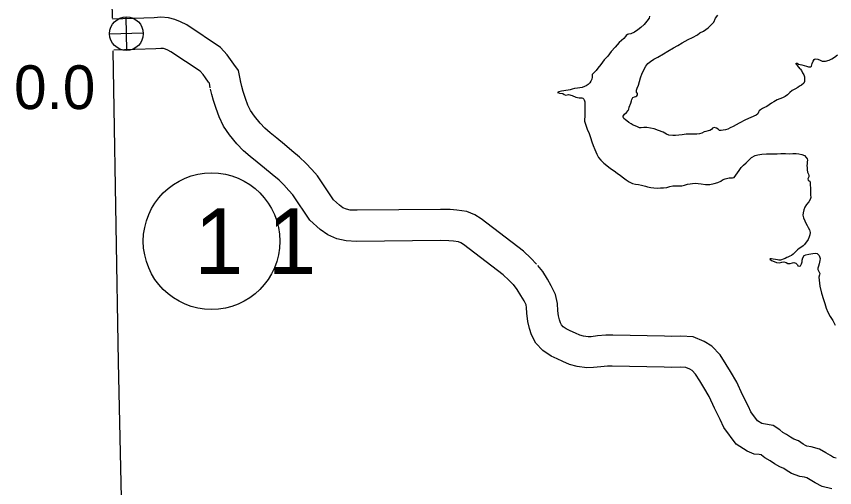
# Model space of a CAD drawing. Extents: x -939622 to -934222, y 1383701 to 1385301.
# Drawn here: x -936570.52 to -936546.79, y 1384731.32 to 1384744.98 of the extents above; entities that cross this region are included whole.
import ezdxf

# ---------------------------------------------------------------- set-up
doc = ezdxf.new("R2010")
doc.units = 0
for name, color, linetype in [('Level 10', 7, 'Continuous'), ('Level 2', 7, 'Continuous'), ('Level 25', 7, 'Continuous'), ('Level 26', 7, 'Continuous'), ('Level 27', 7, 'Continuous'), ('Level 9', 7, 'Continuous')]:
    doc.layers.add(name, color=color, linetype=linetype)

msp = doc.modelspace()

# ---------------------------------------------------------------- linework, layer by layer
at = {"layer": 'Level 10'}
for points in [[(-936564.014, 1384743.074), (-936564.076, 1384743.408), (-936564.216, 1384743.598), (-936564.308, 1384743.727), (-936564.408, 1384743.864), (-936564.603, 1384744.079), (-936565.576, 1384744.73), (-936565.757, 1384744.825), (-936565.927, 1384744.89), (-936566.114, 1384744.936), (-936566.332, 1384744.953), (-936566.528, 1384744.938), (-936567.729, 1384744.895)], [(-936564.9, 1384742.911), (-936564.924, 1384743.041), (-936564.945, 1384743.07), (-936565.039, 1384743.201), (-936565.107, 1384743.295), (-936565.195, 1384743.392), (-936566.037, 1384743.955), (-936566.13, 1384744.004), (-936566.196, 1384744.029), (-936566.257, 1384744.044), (-936566.333, 1384744.05), (-936566.478, 1384744.039), (-936567.697, 1384743.995)], [(-936555.432, 1384737.794), (-936555.603, 1384737.971), (-936555.816, 1384738.171), (-936557.039, 1384739.109), (-936557.221, 1384739.222), (-936557.461, 1384739.318), (-936557.743, 1384739.36), (-936557.944, 1384739.376), (-936558.221, 1384739.377), (-936560.642, 1384739.357), (-936560.838, 1384739.365), (-936560.95, 1384739.389), (-936561.049, 1384739.433), (-936561.151, 1384739.503), (-936561.326, 1384739.664), (-936561.79, 1384740.356), (-936561.952, 1384740.536), (-936562.122, 1384740.723), (-936562.307, 1384740.901), (-936562.53, 1384741.084), (-936562.746, 1384741.266), (-936562.971, 1384741.451), (-936563.157, 1384741.604), (-936563.311, 1384741.738), (-936563.453, 1384741.885), (-936563.619, 1384742.084), (-936563.732, 1384742.25), (-936563.808, 1384742.408), (-936563.872, 1384742.599), (-936563.94, 1384742.801), (-936563.978, 1384742.947), (-936564.023, 1384743.111)], [(-936556.077, 1384737.167), (-936556.235, 1384737.329), (-936556.4, 1384737.484), (-936557.552, 1384738.368), (-936557.628, 1384738.416), (-936557.697, 1384738.443), (-936557.845, 1384738.466), (-936557.98, 1384738.476), (-936558.22, 1384738.477), (-936560.657, 1384738.456), (-936560.954, 1384738.469), (-936561.229, 1384738.529), (-936561.489, 1384738.643), (-936561.713, 1384738.797), (-936562.014, 1384739.073), (-936562.502, 1384739.801), (-936562.62, 1384739.932), (-936562.768, 1384740.096), (-936562.904, 1384740.227), (-936563.106, 1384740.392), (-936563.323, 1384740.576), (-936563.542, 1384740.756), (-936563.738, 1384740.917), (-936563.93, 1384741.085), (-936564.123, 1384741.283), (-936564.338, 1384741.541), (-936564.514, 1384741.799), (-936564.644, 1384742.068), (-936564.726, 1384742.312), (-936564.804, 1384742.545), (-936564.848, 1384742.715), (-936564.891, 1384742.873)], [(-936546.743, 1384732.174), (-936546.819, 1384732.192), (-936546.911, 1384732.244), (-936547.048, 1384732.321), (-936547.231, 1384732.429), (-936547.47, 1384732.503), (-936547.594, 1384732.519), (-936547.638, 1384732.534), (-936547.699, 1384732.575), (-936547.842, 1384732.669), (-936547.977, 1384732.724), (-936548.068, 1384732.777), (-936548.186, 1384732.852), (-936548.292, 1384732.918), (-936548.378, 1384732.988), (-936548.575, 1384733.117), (-936548.856, 1384733.167), (-936548.899, 1384733.171), (-936548.904, 1384733.173), (-936549.025, 1384733.25), (-936549.221, 1384733.515), (-936549.29, 1384733.673), (-936549.458, 1384734.008), (-936549.626, 1384734.377), (-936549.814, 1384734.688), (-936549.934, 1384734.888), (-936550.108, 1384735.162), (-936550.347, 1384735.415), (-936550.578, 1384735.557), (-936550.896, 1384735.688), (-936551.251, 1384735.71), (-936551.529, 1384735.702), (-936551.721, 1384735.705), (-936553.226, 1384735.737), (-936553.424, 1384735.738), (-936553.668, 1384735.713), (-936553.855, 1384735.693), (-936553.939, 1384735.689), (-936554.071, 1384735.708), (-936554.181, 1384735.739), (-936554.303, 1384735.79), (-936554.457, 1384735.867), (-936554.575, 1384735.919), (-936554.661, 1384735.978), (-936554.716, 1384736.036), (-936554.745, 1384736.091), (-936554.772, 1384736.177), (-936554.802, 1384736.295), (-936554.818, 1384736.444), (-936554.828, 1384736.655), (-936554.883, 1384736.919), (-936555.01, 1384737.169), (-936555.121, 1384737.357), (-936555.257, 1384737.578), (-936555.402, 1384737.76)], [(-936546.87, 1384731.279), (-936547.151, 1384731.346), (-936547.354, 1384731.46), (-936547.498, 1384731.542), (-936547.596, 1384731.6), (-936547.66, 1384731.62), (-936547.802, 1384731.638), (-936548.043, 1384731.722), (-936548.197, 1384731.825), (-936548.263, 1384731.869), (-936548.377, 1384731.915), (-936548.537, 1384732.01), (-936548.664, 1384732.09), (-936548.816, 1384732.184), (-936548.909, 1384732.26), (-936548.914, 1384732.263), (-936548.977, 1384732.274), (-936549.126, 1384732.289), (-936549.328, 1384732.376), (-936549.649, 1384732.581), (-936550.005, 1384733.062), (-936550.105, 1384733.291), (-936550.27, 1384733.619), (-936550.424, 1384733.957), (-936550.585, 1384734.224), (-936550.699, 1384734.414), (-936550.822, 1384734.607), (-936550.919, 1384734.71), (-936550.988, 1384734.752), (-936551.102, 1384734.799), (-936551.265, 1384734.81), (-936551.521, 1384734.802), (-936551.737, 1384734.805), (-936553.238, 1384734.837), (-936553.382, 1384734.837), (-936553.575, 1384734.818), (-936553.783, 1384734.796), (-936553.981, 1384734.786), (-936554.259, 1384734.826), (-936554.477, 1384734.887), (-936554.677, 1384734.971), (-936554.841, 1384735.053), (-936555.015, 1384735.13), (-936555.248, 1384735.29), (-936555.454, 1384735.506), (-936555.578, 1384735.742), (-936555.638, 1384735.93), (-936555.69, 1384736.134), (-936555.716, 1384736.374), (-936555.724, 1384736.542), (-936555.74, 1384736.619), (-936555.799, 1384736.736), (-936555.891, 1384736.891), (-936555.995, 1384737.06), (-936556.107, 1384737.201)]]:
    msp.add_lwpolyline(points, dxfattribs=at)
at = {"layer": 'Level 2'}
for points in [[(-936567.737, 1384744.926), (-936567.771, 1384746.876), (-936567.824, 1384750.816), (-936567.827, 1384752.803), (-936567.851, 1384758.771), (-936567.887, 1384766.755), (-936567.936, 1384774.76), (-936567.955, 1384782.78), (-936568.042, 1384790.49)], [(-936567.691, 1384742.878), (-936567.717, 1384743.985)], [(-936567.19, 1384697.811), (-936567.295, 1384703.294), (-936567.41, 1384711.236), (-936567.409, 1384719.136), (-936567.389, 1384727.075), (-936567.556, 1384734.958), (-936567.691, 1384742.878)]]:
    msp.add_lwpolyline(points, dxfattribs=at)
at = {"layer": 'Level 26'}
for p, q in [((-936567.317, 1384743.99), (-936567.34, 1384744.966)), ((-936566.84, 1384744.49), (-936567.817, 1384744.467))]:
    msp.add_line(p, q, dxfattribs=at)
msp.add_circle((-936567.328, 1384744.478), 0.488, dxfattribs=at)
at = {"layer": 'Level 27'}
msp.add_circle((-936564.86, 1384738.461), 1.98, dxfattribs=at)
at = {"layer": 'Level 9'}
for points in [[(-936552.368, 1384743.33), (-936552.264, 1384743.536), (-936552.206, 1384743.615), (-936552.127, 1384743.674), (-936552.035, 1384743.734), (-936551.914, 1384743.797), (-936551.754, 1384743.891), (-936551.624, 1384743.975), (-936551.462, 1384744.063), (-936551.337, 1384744.132), (-936551.213, 1384744.216), (-936551.036, 1384744.307), (-936550.908, 1384744.364), (-936550.769, 1384744.449), (-936550.696, 1384744.499), (-936550.592, 1384744.555), (-936550.453, 1384744.652), (-936550.36, 1384744.741), (-936550.298, 1384744.815), (-936550.247, 1384744.924), (-936550.177, 1384745.016)], [(-936552.158, 1384744.984), (-936552.172, 1384744.924), (-936552.236, 1384744.838), (-936552.317, 1384744.746), (-936552.408, 1384744.66), (-936552.502, 1384744.589), (-936552.594, 1384744.526), (-936552.703, 1384744.47), (-936552.769, 1384744.459), (-936552.796, 1384744.452), (-936552.837, 1384744.427), (-936552.852, 1384744.394), (-936552.904, 1384744.336), (-936553.042, 1384744.218), (-936553.156, 1384744.089), (-936553.267, 1384743.957), (-936553.372, 1384743.829), (-936553.477, 1384743.715), (-936553.569, 1384743.583), (-936553.654, 1384743.476), (-936553.706, 1384743.415), (-936553.82, 1384743.295)], [(-936547.789, 1384743.459), (-936547.864, 1384743.552), (-936547.904, 1384743.593), (-936547.913, 1384743.608), (-936547.908, 1384743.626), (-936547.872, 1384743.621), (-936547.838, 1384743.595), (-936547.745, 1384743.576), (-936547.672, 1384743.559), (-936547.609, 1384743.537), (-936547.548, 1384743.52), (-936547.491, 1384743.516), (-936547.459, 1384743.54), (-936547.44, 1384743.616), (-936547.408, 1384743.683), (-936547.38, 1384743.732), (-936547.35, 1384743.753), (-936547.278, 1384743.74), (-936547.211, 1384743.705), (-936547.15, 1384743.68), (-936547.051, 1384743.676), (-936546.947, 1384743.709), (-936546.87, 1384743.747), (-936546.791, 1384743.797), (-936546.708, 1384743.865)], [(-936547.789, 1384743.459), (-936547.751, 1384743.409), (-936547.719, 1384743.347), (-936547.681, 1384743.282), (-936547.661, 1384743.228), (-936547.662, 1384743.15), (-936547.666, 1384743.096), (-936547.686, 1384743.041), (-936547.747, 1384742.988), (-936547.812, 1384742.953), (-936547.862, 1384742.918), (-936547.947, 1384742.867), (-936548.018, 1384742.835), (-936548.092, 1384742.77), (-936548.155, 1384742.702), (-936548.226, 1384742.654), (-936548.3, 1384742.616), (-936548.377, 1384742.593), (-936548.46, 1384742.557), (-936548.552, 1384742.506), (-936548.619, 1384742.459), (-936548.69, 1384742.414), (-936548.758, 1384742.37), (-936548.826, 1384742.338), (-936548.885, 1384742.309), (-936548.944, 1384742.274), (-936548.976, 1384742.24), (-936548.996, 1384742.204), (-936549.021, 1384742.155), (-936549.062, 1384742.12), (-936549.373, 1384741.978), (-936549.559, 1384741.879), (-936549.648, 1384741.835), (-936549.733, 1384741.787), (-936549.816, 1384741.748), (-936549.89, 1384741.713), (-936549.956, 1384741.693), (-936550.018, 1384741.676), (-936550.078, 1384741.671), (-936550.129, 1384741.675), (-936550.145, 1384741.687), (-936550.166, 1384741.71), (-936550.212, 1384741.742), (-936550.282, 1384741.755), (-936550.332, 1384741.735), (-936550.361, 1384741.701), (-936550.405, 1384741.67), (-936550.423, 1384741.666), (-936550.459, 1384741.659), (-936550.525, 1384741.642), (-936550.569, 1384741.629), (-936550.64, 1384741.59), (-936550.706, 1384741.57), (-936550.79, 1384741.565), (-936550.868, 1384741.565), (-936550.991, 1384741.565), (-936551.096, 1384741.561), (-936551.212, 1384741.549), (-936551.308, 1384741.537), (-936551.401, 1384741.528), (-936551.485, 1384741.525), (-936551.596, 1384741.537), (-936551.667, 1384741.568), (-936551.764, 1384741.619), (-936551.895, 1384741.675), (-936552.023, 1384741.719), (-936552.128, 1384741.74), (-936552.237, 1384741.755), (-936552.321, 1384741.755), (-936552.402, 1384741.744), (-936552.453, 1384741.751), (-936552.505, 1384741.774), (-936552.575, 1384741.805), (-936552.633, 1384741.827), (-936552.694, 1384741.864), (-936552.758, 1384741.907), (-936552.82, 1384741.951), (-936552.86, 1384741.98), (-936552.9, 1384742.014), (-936552.925, 1384742.056), (-936552.926, 1384742.089), (-936552.88, 1384742.147), (-936552.83, 1384742.194), (-936552.781, 1384742.25), (-936552.761, 1384742.292), (-936552.745, 1384742.347), (-936552.704, 1384742.466), (-936552.682, 1384742.53), (-936552.668, 1384742.566), (-936552.654, 1384742.606), (-936552.64, 1384742.624), (-936552.596, 1384742.65), (-936552.56, 1384742.66), (-936552.524, 1384742.673), (-936552.507, 1384742.703), (-936552.511, 1384742.745), (-936552.54, 1384742.784), (-936552.538, 1384742.838), (-936552.513, 1384742.899), (-936552.477, 1384742.987), (-936552.45, 1384743.096)], [(-936553.82, 1384743.295), (-936553.821, 1384743.22), (-936553.834, 1384743.162), (-936553.856, 1384743.104), (-936553.891, 1384743.052), (-936553.934, 1384743.002), (-936553.993, 1384742.965), (-936554.049, 1384742.945), (-936554.112, 1384742.922), (-936554.177, 1384742.905), (-936554.249, 1384742.9), (-936554.33, 1384742.888), (-936554.398, 1384742.871), (-936554.461, 1384742.854), (-936554.52, 1384742.837), (-936554.589, 1384742.829), (-936554.64, 1384742.821), (-936554.709, 1384742.81), (-936554.786, 1384742.79), (-936554.828, 1384742.776), (-936554.819, 1384742.768), (-936554.767, 1384742.751), (-936554.677, 1384742.739), (-936554.631, 1384742.713), (-936554.585, 1384742.694), (-936554.508, 1384742.711), (-936554.402, 1384742.69), (-936554.292, 1384742.637), (-936554.201, 1384742.618), (-936554.162, 1384742.616), (-936554.12, 1384742.615), (-936554.093, 1384742.604), (-936554.059, 1384742.577), (-936554.052, 1384742.563), (-936554.039, 1384742.506), (-936554.037, 1384742.268), (-936554.038, 1384742.121), (-936554.042, 1384741.946), (-936553.969, 1384741.714), (-936553.913, 1384741.583), (-936553.871, 1384741.467), (-936553.834, 1384741.345), (-936553.791, 1384741.232), (-936553.746, 1384741.119), (-936553.69, 1384740.985), (-936553.639, 1384740.891), (-936553.571, 1384740.806), (-936553.481, 1384740.724), (-936553.392, 1384740.652), (-936553.29, 1384740.573), (-936553.186, 1384740.498), (-936553.093, 1384740.435), (-936553.001, 1384740.369), (-936552.909, 1384740.296), (-936552.838, 1384740.244), (-936552.749, 1384740.181), (-936552.654, 1384740.133), (-936552.561, 1384740.115), (-936552.476, 1384740.105), (-936552.389, 1384740.09), (-936552.274, 1384740.057), (-936552.213, 1384740.038), (-936552.125, 1384740.017), (-936552.032, 1384740.004), (-936551.923, 1384739.996), (-936551.84, 1384740.004), (-936551.75, 1384740.007), (-936551.66, 1384740.016), (-936551.571, 1384740.046), (-936551.478, 1384740.064), (-936551.385, 1384740.066), (-936551.295, 1384740.063), (-936551.223, 1384740.065), (-936551.145, 1384740.089), (-936551.056, 1384740.119), (-936550.832, 1384740.147), (-936550.663, 1384740.122), (-936550.536, 1384740.105), (-936550.41, 1384740.105), (-936550.288, 1384740.13), (-936550.175, 1384740.167), (-936550.089, 1384740.203), (-936550.039, 1384740.237), (-936549.962, 1384740.273), (-936549.852, 1384740.294), (-936549.756, 1384740.303), (-936549.708, 1384740.31), (-936549.561, 1384740.514), (-936549.501, 1384740.594), (-936549.434, 1384740.668), (-936549.355, 1384740.736), (-936549.201, 1384740.892), (-936549.094, 1384740.943), (-936549.014, 1384740.967), (-936548.906, 1384740.988), (-936548.765, 1384740.992), (-936548.666, 1384740.995), (-936548.555, 1384740.993), (-936548.453, 1384740.996), (-936548.351, 1384740.999), (-936548.216, 1384741)], [(-936552.45, 1384743.096), (-936552.421, 1384743.199), (-936552.368, 1384743.33)], [(-936548.216, 1384741), (-936548.102, 1384740.998), (-936548.003, 1384741.004), (-936547.91, 1384741.003), (-936547.825, 1384740.994), (-936547.741, 1384740.97), (-936547.665, 1384740.942), (-936547.618, 1384740.886), (-936547.589, 1384740.845), (-936547.579, 1384740.806), (-936547.587, 1384740.758), (-936547.591, 1384740.7), (-936547.592, 1384740.652), (-936547.59, 1384740.586), (-936547.588, 1384740.526), (-936547.574, 1384740.463), (-936547.549, 1384740.404), (-936547.538, 1384740.368), (-936547.534, 1384740.326), (-936547.545, 1384740.305), (-936547.557, 1384740.289), (-936547.565, 1384740.268), (-936547.555, 1384740.235), (-936547.528, 1384740.215), (-936547.509, 1384740.198), (-936547.502, 1384740.156), (-936547.5, 1384740.093), (-936547.494, 1384739.996), (-936547.493, 1384739.894), (-936547.488, 1384739.807), (-936547.482, 1384739.732), (-936547.496, 1384739.674), (-936547.541, 1384739.604), (-936547.602, 1384739.527), (-936547.651, 1384739.45), (-936547.684, 1384739.374), (-936547.705, 1384739.283), (-936547.712, 1384739.22), (-936547.692, 1384739.136), (-936547.656, 1384739.056), (-936547.621, 1384738.982), (-936547.586, 1384738.914), (-936547.554, 1384738.854), (-936547.516, 1384738.786), (-936547.495, 1384738.718), (-936547.508, 1384738.642), (-936547.527, 1384738.585), (-936547.561, 1384738.511), (-936547.665, 1384738.37), (-936547.705, 1384738.329), (-936547.77, 1384738.279), (-936547.817, 1384738.248), (-936547.867, 1384738.213), (-936547.899, 1384738.182), (-936547.931, 1384738.139), (-936547.992, 1384738.089), (-936548.039, 1384738.051), (-936548.086, 1384738.029), (-936548.149, 1384738), (-936548.181, 1384737.984), (-936548.229, 1384737.964), (-936548.279, 1384737.945), (-936548.329, 1384737.922), (-936548.362, 1384737.915), (-936548.41, 1384737.911), (-936548.443, 1384737.919), (-936548.504, 1384737.926), (-936548.57, 1384737.942), (-936548.619, 1384737.949), (-936548.655, 1384737.948), (-936548.672, 1384737.945), (-936548.623, 1384737.904), (-936548.541, 1384737.873), (-936548.48, 1384737.842), (-936548.39, 1384737.833), (-936548.324, 1384737.85), (-936548.261, 1384737.864), (-936548.192, 1384737.842), (-936548.143, 1384737.817), (-936548.08, 1384737.818), (-936548.014, 1384737.833), (-936547.978, 1384737.84), (-936547.912, 1384737.821), (-936547.868, 1384737.774), (-936547.855, 1384737.75), (-936547.816, 1384737.739), (-936547.777, 1384737.747), (-936547.749, 1384737.805), (-936547.736, 1384737.865), (-936547.729, 1384737.916), (-936547.716, 1384737.983), (-936547.672, 1384738.042), (-936547.625, 1384738.07), (-936547.536, 1384738.085), (-936547.479, 1384738.093), (-936547.422, 1384738.103), (-936547.353, 1384738.112), (-936547.299, 1384738.101), (-936547.237, 1384738.043), (-936547.21, 1384737.962), (-936547.215, 1384737.902)], [(-936547.215, 1384737.902), (-936547.228, 1384737.851), (-936547.242, 1384737.805), (-936547.255, 1384737.742), (-936547.274, 1384737.684), (-936547.278, 1384737.639), (-936547.25, 1384737.582), (-936547.221, 1384737.523), (-936547.231, 1384737.484), (-936547.25, 1384737.423), (-936547.215, 1384737.159), (-936547.167, 1384736.953), (-936547.113, 1384736.771), (-936547.076, 1384736.652), (-936547.039, 1384736.518), (-936546.984, 1384736.402), (-936546.917, 1384736.281), (-936546.847, 1384736.16), (-936546.774, 1384736.023)]]:
    msp.add_lwpolyline(points, dxfattribs=at)

# ---------------------------------------------------------------- texts
at = {"layer": 'Level 25'}
msp.add_text('0.0', height=1.2672, dxfattribs=at).set_placement((-936570.588, 1384742.292))
at = {"layer": 'Level 27'}
msp.add_text('1 1', height=1.9008, dxfattribs=at).set_placement((-936565.356, 1384737.51))

doc.saveas('drawing.dxf')
